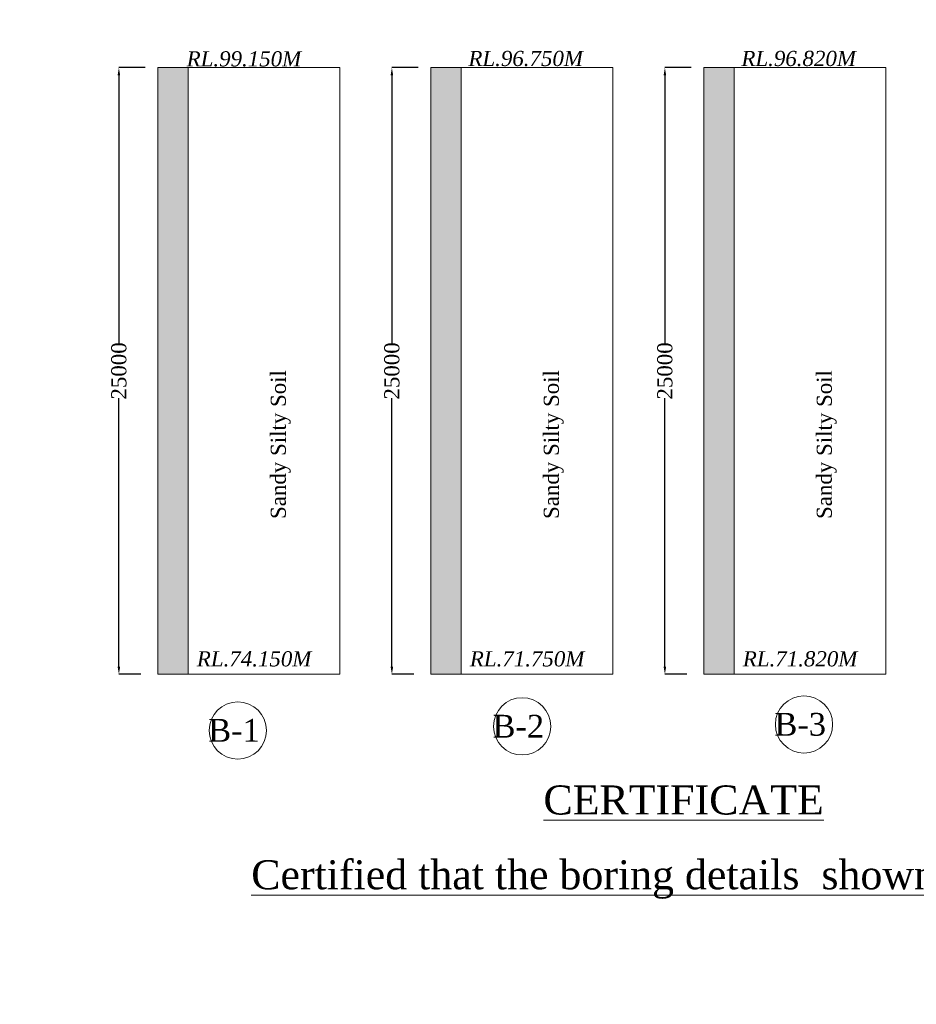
# Model space of a CAD drawing. Header units: millimetres. Extents: x -20950785 to 389010297, y -11535949 to 14056629.
# Tile 604 of 654: x 20231636 to 20290755, y -378396 to -313477. Entities that reach past the tile are written whole.
import ezdxf

# ---------------------------------------------------------------- set-up
doc = ezdxf.new("R2010")
doc.units = ezdxf.units.MM
doc.header["$LTSCALE"] = 60
doc.header["$MEASUREMENT"] = 0
doc.layers.add('TEX', color=6, linetype='Continuous')
doc.layers.add('TEXT', color=7, linetype='Continuous')
doc.styles.add('PDF Arial Bold', font='times.ttf')
doc.dimstyles.get("Standard").update_dxf_attribs({"dimtxt": 400, "dimasz": 215, "dimexe": 0.18, "dimexo": 0.0625, "dimgap": 0.09, "dimtad": 0, "dimtih": 1, "dimtoh": 1, "dimdec": 0, "dimzin": 4, "dimdsep": 46, "dimtxsty": 'Standard', "dimblk": 'OPEN90', "dimcen": 0, "dimadec": 0, "dimazin": 1, "dimtfac": 1, "dimtdec": 0, "dimtix": 1, "dimtofl": 0, "dimtmove": 0, "dimatfit": 3, "dimldrblk": 'OPEN30', "dimfxl": 1, "dimtolj": 1, "dimtzin": 0, "dimarcsym": 0})

# ---------------------------------------------------------------- blocks, each defined once
blk = doc.blocks.new('*D3267')
at = {"color": 0, "linetype": 'Continuous', "lineweight": -2, "ltscale": 2, "transparency": 16777216}
for p, q in [((20239911, -316637), (20238177, -316637)), ((20238177, -317137), (20238177, -334834)), ((20238177, -356137), (20238177, -338441)), ((20239634, -356637), (20238177, -356637))]:
    blk.add_line(p, q, dxfattribs=at)
at = {"color": 0, "linetype": 'Continuous', "lineweight": 9, "ltscale": 2, "transparency": 16777216}
for points in [[(20238094, -317137), (20238261, -317137), (20238177, -316637)], [(20238094, -356137), (20238261, -356137), (20238177, -356637)]]:
    blk.add_solid(points, dxfattribs=at)
at = {"layer": 'Defpoints', "color": 0, "linetype": 'Continuous', "lineweight": 9, "ltscale": 2, "transparency": 16777216}
for p in [(20239912, -316637), (20238177, -356637), (20239634, -356637)]:
    blk.add_point(p, dxfattribs=at)
at = {"color": 0, "linetype": 'Continuous', "lineweight": 9, "ltscale": 2, "transparency": 16777216, "insert": (20238177, -336637), "char_height": 1000, "attachment_point": 5, "rotation": 90, "style": 'PDF Arial Bold'}
blk.add_mtext('\\A1;25000', dxfattribs=at)
blk = doc.blocks.new('*D3268')
at = {"color": 0, "linetype": 'Continuous', "lineweight": -2, "ltscale": 2, "transparency": 16777216}
for p, q in [((20257911, -316637), (20256177, -316637)), ((20256177, -317137), (20256177, -334834)), ((20256177, -356137), (20256177, -338441)), ((20257634, -356637), (20256177, -356637))]:
    blk.add_line(p, q, dxfattribs=at)
at = {"color": 0, "linetype": 'Continuous', "lineweight": 9, "ltscale": 2, "transparency": 16777216}
for points in [[(20256094, -317137), (20256261, -317137), (20256177, -316637)], [(20256094, -356137), (20256261, -356137), (20256177, -356637)]]:
    blk.add_solid(points, dxfattribs=at)
at = {"layer": 'Defpoints', "color": 0, "linetype": 'Continuous', "lineweight": 9, "ltscale": 2, "transparency": 16777216}
for p in [(20257912, -316637), (20256177, -356637), (20257634, -356637)]:
    blk.add_point(p, dxfattribs=at)
at = {"color": 0, "linetype": 'Continuous', "lineweight": 9, "ltscale": 2, "transparency": 16777216, "insert": (20256177, -336637), "char_height": 1000, "attachment_point": 5, "rotation": 90, "style": 'PDF Arial Bold'}
blk.add_mtext('\\A1;25000', dxfattribs=at)
blk = doc.blocks.new('*D3269')
at = {"color": 0, "linetype": 'Continuous', "lineweight": -2, "ltscale": 2, "transparency": 16777216}
for p, q in [((20275911, -316637), (20274177, -316637)), ((20274177, -317137), (20274177, -334834)), ((20274177, -356137), (20274177, -338441)), ((20275634, -356637), (20274177, -356637))]:
    blk.add_line(p, q, dxfattribs=at)
at = {"color": 0, "linetype": 'Continuous', "lineweight": 9, "ltscale": 2, "transparency": 16777216}
for points in [[(20274094, -317137), (20274261, -317137), (20274177, -316637)], [(20274094, -356137), (20274261, -356137), (20274177, -356637)]]:
    blk.add_solid(points, dxfattribs=at)
at = {"layer": 'Defpoints', "color": 0, "linetype": 'Continuous', "lineweight": 9, "ltscale": 2, "transparency": 16777216}
for p in [(20275912, -316637), (20274177, -356637), (20275634, -356637)]:
    blk.add_point(p, dxfattribs=at)
at = {"color": 0, "linetype": 'Continuous', "lineweight": 9, "ltscale": 2, "transparency": 16777216, "insert": (20274177, -336637), "char_height": 1000, "attachment_point": 5, "rotation": 90, "style": 'PDF Arial Bold'}
blk.add_mtext('\\A1;25000', dxfattribs=at)

msp = doc.modelspace()

# ---------------------------------------------------------------- hatches: boundary and pattern name
at = {"linetype": 'Continuous', "lineweight": 9, "ltscale": 2}
h = msp.add_hatch(dxfattribs=at)
h.set_pattern_fill('AR-CONC', scale=100)
h.set_pattern_definition([(50, (4764379.9, 1405389.6), (717.260183, -62.752135), [75, -825]), (355, (4764379.9, 1405389.6), (-138.751334, 752.192134), [60, -660]), (100.4514445, (4764439.7, 1405384.4), (578.508847, 689.43999), [63.740192, -701.142112]), (46.1842, (4764379.9, 1405589.6), (1067.24133, -165.51928), [112.5, -1237.5]), (96.6356355, (4764468.8, 1405575.8), (934.661946, 974.1186), [95.61034, -1051.71376]), (351.184164, (4764379.9, 1405589.6), (934.661945, 974.1186), [90, -990]), (21, (4764479.9, 1405539.6), (596.907052, -402.61889), [75, -825]), (326, (4764479.9, 1405539.6), (243.315332, 725.150045), [60, -660]), (71.4514447, (4764529.65, 1405506.06), (840.222377, 322.531153), [63.74019, -701.142112]), (37.5, (4764379.9, 1405389.6), (12.1598553, 332.893854), [0, -652, 0, -670, 0, -662.5]), (7.5, (4764379.9, 1405389.6), (263.0695374, 394.411712), [0, -382, 0, -637, 0, -252.5]), (327.5, (4764156.9, 1405389.6), (533.822436, -22.5548717), [0, -250, 0, -780, 0, -1035]), (317.5, (4764056.9, 1405389.6), (583.18617, 100.104982), [0, -325, 0, -518, 0, -735])])
h.paths.add_polyline_path([(20242745.4, -316637.39), (20240745.4, -316637.39), (20240745.4, -356637.39), (20242745.4, -356637.39)])
h = msp.add_hatch(dxfattribs=at)
h.set_pattern_fill('AR-CONC', scale=100)
h.set_pattern_definition([(50, (4782379.9, 1405389.6), (717.260183, -62.752135), [75, -825]), (355, (4782379.9, 1405389.6), (-138.751334, 752.192134), [60, -660]), (100.4514445, (4782439.7, 1405384.4), (578.508847, 689.43999), [63.740192, -701.142112]), (46.1842, (4782379.9, 1405589.6), (1067.24133, -165.51928), [112.5, -1237.5]), (96.6356355, (4782468.8, 1405575.8), (934.661946, 974.1186), [95.61034, -1051.71376]), (351.184164, (4782379.9, 1405589.6), (934.661945, 974.1186), [90, -990]), (21, (4782479.9, 1405539.6), (596.907052, -402.61889), [75, -825]), (326, (4782479.9, 1405539.6), (243.315332, 725.150045), [60, -660]), (71.4514447, (4782529.65, 1405506.06), (840.222377, 322.531153), [63.74019, -701.142112]), (37.5, (4782379.9, 1405389.6), (12.1598553, 332.893854), [0, -652, 0, -670, 0, -662.5]), (7.5, (4782379.9, 1405389.6), (263.0695374, 394.411712), [0, -382, 0, -637, 0, -252.5]), (327.5, (4782156.9, 1405389.6), (533.822436, -22.5548717), [0, -250, 0, -780, 0, -1035]), (317.5, (4782056.9, 1405389.6), (583.18617, 100.104982), [0, -325, 0, -518, 0, -735])])
h.paths.add_polyline_path([(20260745.4, -316637.39), (20258745.4, -316637.39), (20258745.4, -356637.39), (20260745.4, -356637.39)])
h = msp.add_hatch(dxfattribs=at)
h.set_pattern_fill('AR-CONC', scale=100)
h.set_pattern_definition([(50, (4800379.9, 1405389.6), (717.260183, -62.752135), [75, -825]), (355, (4800379.9, 1405389.6), (-138.751334, 752.192134), [60, -660]), (100.4514445, (4800439.7, 1405384.4), (578.508847, 689.43999), [63.740192, -701.142112]), (46.1842, (4800379.9, 1405589.6), (1067.24133, -165.51928), [112.5, -1237.5]), (96.6356355, (4800468.8, 1405575.8), (934.661946, 974.1186), [95.61034, -1051.71376]), (351.184164, (4800379.9, 1405589.6), (934.661945, 974.1186), [90, -990]), (21, (4800479.9, 1405539.6), (596.907052, -402.61889), [75, -825]), (326, (4800479.9, 1405539.6), (243.315332, 725.150045), [60, -660]), (71.4514447, (4800529.65, 1405506.06), (840.222377, 322.531153), [63.74019, -701.142112]), (37.5, (4800379.9, 1405389.6), (12.1598553, 332.893854), [0, -652, 0, -670, 0, -662.5]), (7.5, (4800379.9, 1405389.6), (263.0695374, 394.411712), [0, -382, 0, -637, 0, -252.5]), (327.5, (4800156.9, 1405389.6), (533.822436, -22.5548717), [0, -250, 0, -780, 0, -1035]), (317.5, (4800056.9, 1405389.6), (583.18617, 100.104982), [0, -325, 0, -518, 0, -735])])
h.paths.add_polyline_path([(20278745.4, -316637.39), (20276745.4, -316637.39), (20276745.4, -356637.39), (20278745.4, -356637.39)])

# ---------------------------------------------------------------- linework, layer by layer
at = {"color": 7, "linetype": 'Continuous', "lineweight": 9, "ltscale": 2}
for p, q in [((20240745.4, -316637.39), (20252745.4, -316637.39)), ((20240745.4, -316637.39), (20240745.4, -356637.39)), ((20252745.4, -316637.39), (20240745.4, -316637.39)), ((20242745.4, -316637.39), (20242745.4, -356637.39)), ((20252745.4, -316637.39), (20252745.4, -356637.39)), ((20258745.4, -316637.39), (20270745.4, -316637.39)), ((20270745.4, -316637.39), (20258745.4, -316637.39)), ((20258745.4, -316637.39), (20258745.4, -356637.39)), ((20260745.4, -316637.39), (20260745.4, -356637.39)), ((20270745.4, -316637.39), (20270745.4, -356637.39)), ((20276745.4, -316637.39), (20288745.4, -316637.39)), ((20288745.4, -316637.39), (20276745.4, -316637.39)), ((20276745.4, -316637.39), (20276745.4, -356637.39)), ((20278745.4, -316637.39), (20278745.4, -356637.39)), ((20288745.4, -316637.39), (20288745.4, -356637.39)), ((20252745.4, -356637.39), (20240745.4, -356637.39)), ((20270745.4, -356637.39), (20258745.4, -356637.39)), ((20288745.4, -356637.39), (20276745.4, -356637.39))]:
    msp.add_line(p, q, dxfattribs=at)
for centre, radius in [((20251548.54, -371605.81), 347474.95), ((20264763.57, -360069.64), 1886.25), ((20283350.07, -359942.64), 1886.25), ((20246017.57, -360341.14), 1886.25)]:
    msp.add_circle(centre, radius, dxfattribs=at)

# ---------------------------------------------------------------- texts
at = {"color": 7, "linetype": 'Continuous', "lineweight": 9, "ltscale": 2, "char_height": 1000, "width": 5796.7256, "attachment_point": 3, "style": 'PDF Arial Bold'}
for s, insert in [('{\\fTimes New Roman|b0|i1|c0|p18;RL.99.150M}', (20250198.4, -315557.39)), ('{\\fTimes New Roman|b0|i1|c0|p18;RL.96.750M}', (20268776.19, -315532.28)), ('{\\fTimes New Roman|b0|i1|c0|p18;RL.96.820M}', (20286776.19, -315532.28)), ('{\\fTimes New Roman|b0|i1|c0|p18;RL.74.150M}', (20250869.52, -355116.31)), ('\\pt5000;{\\fTimes New Roman|b0|i1|c0|p18;RL.71.750M}', (20268869.52, -355116.31)), ('{\\fTimes New Roman|b0|i1|c0|p18;RL.71.820M}', (20286869.52, -355116.31))]:
    msp.add_mtext(s, dxfattribs=dict(at, insert=insert))
at = {"color": 7, "linetype": 'Continuous', "lineweight": 9, "ltscale": 2, "char_height": 1000, "attachment_point": 1, "rotation": 90, "style": 'PDF Arial Bold'}
for insert in [(20248185.43, -346399.68), (20266185.43, -346399.68), (20284185.43, -346399.68)]:
    msp.add_mtext_dynamic_manual_height_columns('\\pt5000;Sandy Silty Soil', width=10318.2363, gutter_width=1, heights=[0], dxfattribs=dict(at, insert=insert))
at = {"linetype": 'Continuous', "lineweight": 9, "attachment_point": 1}
for s, insert, char_height, width in [('\\pi5418.09167,t45718.09167;{\\fTimes New Roman|b0|i0|c0|p18;\\L ELEVATION OF \\P\\pi2504.57329,t42804.57329;ABUTMENT ELEMENT \\P\\pi7381.21352,t47681.21352;DIRECTION}', (20136472.32, -358204.35), 1300, 25045.2677), ('\\pi5418.09167,t45718.09167;{\\fTimes New Roman|b0|i0|c0|p18;\\L ELEVATION OF \\P\\pi2504.57329,t42804.57329;ABUTMENT ELEMENT \\P\\pi7381.21352,t47681.21352;DIRECTION}', (14648301.79, -365064.49), 1300, 25045.2677), ('\\pi7448.80773;{\\fTimes New Roman|b0|i0|c0|p18;\\LCertified that the boring details  shown are correct.}', (20239454.83, -368896.83), 1915.15152, 72153.3279), ('\\pi7448.80773;{\\fTimes New Roman|b0|i0|c0|p18;\\LCertified that the boring details  shown are correct.}', (14742296.26, -375947.99), 1915.15152, 72153.3279)]:
    msp.add_mtext(s, dxfattribs=dict(at, insert=insert, char_height=char_height, width=width))
at = {"color": 7, "linetype": 'Continuous', "lineweight": 9, "ltscale": 2, "char_height": 1500, "attachment_point": 3, "style": 'PDF Arial Bold'}
for s, insert in [('B-1', (20247466.65, -359581.58)), ('B-2', (20266212.65, -359310.08)), ('B-3', (20284799.15, -359183.08))]:
    msp.add_mtext(s, dxfattribs=dict(at, insert=insert))
at = {"linetype": 'Continuous', "lineweight": 9, "insert": (20266170.07, -363966.16), "char_height": 1915.1515, "attachment_point": 1}
msp.add_mtext('{\\fTimes New Roman|b0|i0|c0|p18;\\LCERTIFICATE}', dxfattribs=at)
at = {"layer": 'TEX', "color": 7, "lineweight": 9, "insert": (18293764.25, -360979.75), "char_height": 1250, "width": 21243.5474, "attachment_point": 1}
msp.add_mtext('\\pi610.48396;{\\fTimes New Roman|b1|i0|c0|p18;TYPICAL SECTION OF \\P\\pi2269.62414;RETAINING WALL }', dxfattribs=at)
at = {"layer": 'TEXT', "linetype": 'Continuous', "lineweight": 9, "char_height": 1300, "attachment_point": 1}
for s, insert, width in [('\\pi2427.77062;{\\fTimes New Roman|b0|i0|c0|p18;\\LELEVATION OF PIER \\P\\pi3593.74034;ALONG CURRENT \\P\\pi6498.82325;DIRECTION  }', (20172211.17, -349395.44), 23280.4872), ('\\pi1974.11068;{\\fTimes New Roman|b0|i0|c0|p18;\\LELEVATION OF PIER \\P\\pi3681.82517;ALONG TRAFFIC  \\P\\pi6045.16331;DIRECTION  }', (20192853.61, -349848.16), 22373.1673)]:
    msp.add_mtext(s, dxfattribs=dict(at, insert=insert, width=width))

# ---------------------------------------------------------------- dimensions: what is measured, and where the dimension line sits
at = {"color": 7, "linetype": 'Continuous', "lineweight": 9, "ltscale": 2}
for base, p1, p2, picture, middle in [((20238177.4, -356637.39), (20239911.5, -316637.39), (20239633.59, -356637.39), '*D3267', (20238177.4, -336637.39)), ((20256177.4, -356637.39), (20257911.5, -316637.39), (20257633.59, -356637.39), '*D3268', (20256177.4, -336637.39)), ((20274177.4, -356637.39), (20275911.5, -316637.39), (20275633.59, -356637.39), '*D3269', (20274177.4, -336637.39))]:
    dim = msp.add_linear_dim(base=base, p1=p1, p2=p2, angle=90, text='25000', dimstyle='Standard', override={"dimtxt": 1000, "dimasz": 500, "dimtxsty": 'PDF Arial Bold', "dimfxl": 300}, dxfattribs=at)
    dim.commit()
    dim.dimension.update_dxf_attribs({"geometry": picture, "text_midpoint": middle, "text_rotation": 90})

doc.saveas('drawing.dxf')
